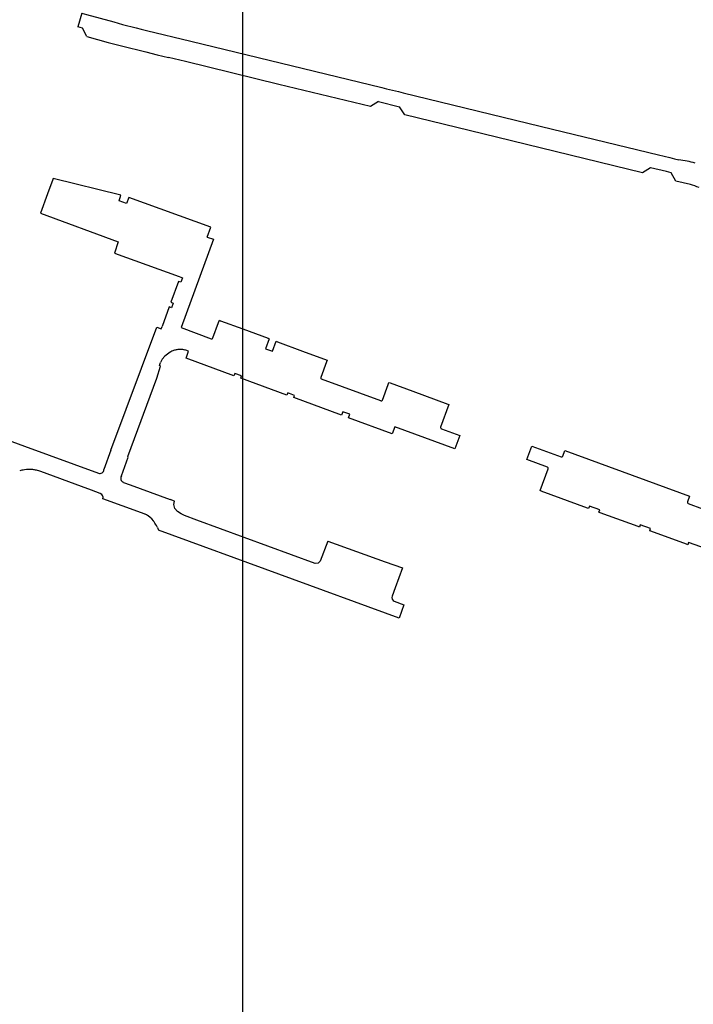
# Model space of a CAD drawing. Extents: x 148869 to 161638, y 453607 to 469810.
# Tile 843 of 1056: x 159126.39 to 159128.04, y 459841.94 to 459844.35. Entities that reach past the tile are written whole.
import ezdxf

# ---------------------------------------------------------------- set-up
doc = ezdxf.new("R2010")
doc.units = 0
doc.layers.add('LKI_V01_KANTRIJWEG', color=252, linetype='CONTINUOUS')
doc.layers.add('X-XX-AL-TEKENBLAD-KADER-G-OZ', color=1, linetype='CONTINUOUS', lineweight=25)

msp = doc.modelspace()

# ---------------------------------------------------------------- linework, layer by layer
at = {"layer": 'LKI_V01_KANTRIJWEG'}
for p, q in [((159126.5387, 459844.3652), (159126.5287, 459844.3319)), ((159126.5387, 459844.3652), (159126.5287, 459844.3319)), ((159126.54, 459844.3284), (159126.5287, 459844.3319)), ((159126.54, 459844.3284), (159126.5287, 459844.3319)), ((159126.6164, 459844.3436), (159126.6272, 459844.3404)), ((159126.6164, 459844.3436), (159126.6272, 459844.3404)), ((159126.6272, 459844.3404), (159126.6383, 459844.3374)), ((159126.6272, 459844.3404), (159126.6383, 459844.3374)), ((159126.6383, 459844.3374), (159126.6713, 459844.3292)), ((159126.6383, 459844.3374), (159126.6713, 459844.3292)), ((159126.5503, 459844.3082), (159126.54, 459844.3284)), ((159126.5503, 459844.3082), (159126.54, 459844.3284)), ((159126.5503, 459844.3082), (159126.5766, 459844.3008)), ((159126.5503, 459844.3082), (159126.5766, 459844.3008)), ((159126.6713, 459844.3292), (159126.6839, 459844.3261)), ((159126.6713, 459844.3292), (159126.6839, 459844.3261)), ((159126.6839, 459844.3261), (159126.6965, 459844.3229)), ((159126.6839, 459844.3261), (159126.6965, 459844.3229)), ((159126.5766, 459844.3008), (159126.603, 459844.2936)), ((159126.5766, 459844.3008), (159126.603, 459844.2936)), ((159126.603, 459844.2936), (159126.6355, 459844.2851)), ((159126.603, 459844.2936), (159126.6355, 459844.2851)), ((159126.6355, 459844.2851), (159126.6952, 459844.2702)), ((159126.6355, 459844.2851), (159126.6952, 459844.2702)), ((159126.6952, 459844.2702), (159126.7231, 459844.2634)), ((159126.6952, 459844.2702), (159126.7231, 459844.2634)), ((159126.7231, 459844.2634), (159126.751, 459844.2567)), ((159126.7231, 459844.2634), (159126.751, 459844.2567)), ((159127.2655, 459844.1487), (159127.3168, 459844.1358)), ((159127.2655, 459844.1487), (159127.3168, 459844.1358)), ((159126.4674, 459843.9578), (159126.4544, 459843.9225)), ((159126.4674, 459843.9578), (159126.4544, 459843.9225)), ((159126.6476, 459843.8991), (159126.6302, 459843.9054)), ((159126.6476, 459843.8991), (159126.6302, 459843.9054)), ((159126.7292, 459843.5052), (159126.7309, 459843.5097)), ((159126.7292, 459843.5052), (159126.7309, 459843.5097)), ((159127.2712, 459843.4159), (159127.1256, 459843.4693)), ((159127.2712, 459843.4159), (159127.1256, 459843.4693)), ((159126.3514, 459843.3225), (159126.398, 459843.3052)), ((159126.3514, 459843.3225), (159126.398, 459843.3052)), ((159126.398, 459843.3052), (159126.579, 459843.2388)), ((159126.398, 459843.3052), (159126.579, 459843.2388)), ((159126.6096, 459843.2949), (159126.5925, 459843.2477)), ((159126.6096, 459843.2949), (159126.5925, 459843.2477)), ((159126.5379, 459843.206), (159126.4376, 459843.2426)), ((159126.5379, 459843.206), (159126.4376, 459843.2426)), ((159126.5622, 459843.1969), (159126.5379, 459843.206)), ((159126.5622, 459843.1969), (159126.5379, 459843.206)), ((159126.5836, 459843.1889), (159126.5622, 459843.1969)), ((159126.5836, 459843.1889), (159126.5622, 459843.1969)), ((159126.6402, 459843.2164), (159126.6564, 459843.2104)), ((159126.6402, 459843.2164), (159126.6564, 459843.2104)), ((159126.6564, 459843.2104), (159126.7545, 459843.1746)), ((159126.6564, 459843.2104), (159126.7545, 459843.1746)), ((159126.6845, 459843.1418), (159126.5902, 459843.1762)), ((159126.6845, 459843.1418), (159126.5902, 459843.1762)), ((159127.7773, 459843.1535), (159127.6642, 459843.1951)), ((159127.7773, 459843.1535), (159127.6642, 459843.1951)), ((159128.024, 459843.1648), (159128.0594, 459843.1518)), ((159128.024, 459843.1648), (159128.0594, 459843.1518)), ((159127.9017, 459843.108), (159127.8083, 459843.142)), ((159127.9017, 459843.108), (159127.8083, 459843.142)), ((159126.724, 459843.1056), (159126.7211, 459843.1111)), ((159126.724, 459843.1056), (159126.7211, 459843.1111)), ((159126.724, 459843.1056), (159126.7266, 459843.0995)), ((159126.724, 459843.1056), (159126.7266, 459843.0995)), ((159127.3157, 459842.8841), (159126.7266, 459843.0995)), ((159127.3157, 459842.8841), (159126.7266, 459843.0995)), ((159128.02, 459843.0647), (159127.9327, 459843.0967)), ((159128.02, 459843.0647), (159127.9327, 459843.0967)), ((159127.1409, 459843.0728), (159127.1227, 459843.0238)), ((159127.1409, 459843.0728), (159127.1227, 459843.0238)), ((159127.1409, 459843.0728), (159127.2814, 459843.0215)), ((159127.1409, 459843.0728), (159127.2814, 459843.0215)), ((159127.3057, 459842.9584), (159127.2984, 459842.938)), ((159127.3057, 459842.9584), (159127.2984, 459842.938))]:
    msp.add_line(p, q, dxfattribs=at)
for points in [[(159126.5387, 459844.3652), (159126.5501, 459844.362), (159126.6164, 459844.3436)], [(159126.5387, 459844.3652), (159126.5501, 459844.362), (159126.6164, 459844.3436)], [(159126.6965, 459844.3229), (159126.8058, 459844.2968), (159127.2733, 459844.1829), (159127.285, 459844.1802), (159127.3143, 459844.1731), (159127.3256, 459844.17), (159127.6912, 459844.081), (159127.9511, 459844.0185)], [(159126.6965, 459844.3229), (159126.8058, 459844.2968), (159127.2733, 459844.1829), (159127.285, 459844.1802), (159127.3143, 459844.1731), (159127.3256, 459844.17), (159127.6912, 459844.081), (159127.9511, 459844.0185)], [(159127.2655, 459844.1487), (159127.2459, 459844.1365), (159127.0211, 459844.1904), (159126.7925, 459844.2469), (159126.751, 459844.2567)], [(159127.2655, 459844.1487), (159127.2459, 459844.1365), (159127.0211, 459844.1904), (159126.7925, 459844.2469), (159126.751, 459844.2567)], [(159127.9317, 459843.9867), (159127.9119, 459843.9743), (159127.5209, 459844.0694), (159127.3297, 459844.1165), (159127.3168, 459844.1358)], [(159127.9317, 459843.9867), (159127.9119, 459843.9743), (159127.5209, 459844.0694), (159127.3297, 459844.1165), (159127.3168, 459844.1358)], [(159127.9511, 459844.0185), (159127.9791, 459844.0117), (159127.9905, 459844.0089), (159128.0012, 459844.0064)], [(159127.9511, 459844.0185), (159127.9791, 459844.0117), (159127.9905, 459844.0089), (159128.0012, 459844.0064)], [(159128.0295, 459843.9456), (159128.0114, 459843.9496), (159127.994, 459843.954), (159127.9824, 459843.9746), (159127.971, 459843.9772), (159127.9317, 459843.9867)], [(159128.0295, 459843.9456), (159128.0114, 459843.9496), (159127.994, 459843.954), (159127.9824, 459843.9746), (159127.971, 459843.9772), (159127.9317, 459843.9867)], [(159126.6302, 459843.9054), (159126.6337, 459843.9193), (159126.4685, 459843.9607), (159126.4674, 459843.9578)], [(159126.6302, 459843.9054), (159126.6337, 459843.9193), (159126.4685, 459843.9607), (159126.4674, 459843.9578)], [(159126.4544, 459843.9225), (159126.437, 459843.8754), (159126.6277, 459843.8053)], [(159126.4544, 459843.9225), (159126.437, 459843.8754), (159126.6277, 459843.8053)], [(159126.8454, 459843.8168), (159126.8542, 459843.8412), (159126.6534, 459843.9141), (159126.6476, 459843.8991)], [(159126.8454, 459843.8168), (159126.8542, 459843.8412), (159126.6534, 459843.9141), (159126.6476, 459843.8991)], [(159126.6277, 459843.8053), (159126.6184, 459843.7775), (159126.7766, 459843.7205)], [(159126.6277, 459843.8053), (159126.6184, 459843.7775), (159126.7766, 459843.7205)], [(159126.8454, 459843.8168), (159126.8612, 459843.8117), (159126.7816, 459843.5955), (159126.855, 459843.5682)], [(159126.8454, 459843.8168), (159126.8612, 459843.8117), (159126.7816, 459843.5955), (159126.855, 459843.5682)], [(159126.7766, 459843.7205), (159126.7849, 459843.7175), (159126.7807, 459843.7062), (159126.7753, 459843.7082), (159126.7562, 459843.6573), (159126.7621, 459843.655), (159126.7579, 459843.644), (159126.7524, 459843.6462), (159126.7348, 459843.5981)], [(159126.7766, 459843.7205), (159126.7849, 459843.7175), (159126.7807, 459843.7062), (159126.7753, 459843.7082), (159126.7562, 459843.6573), (159126.7621, 459843.655), (159126.7579, 459843.644), (159126.7524, 459843.6462), (159126.7348, 459843.5981)], [(159126.859, 459843.5704), (159126.8734, 459843.6082), (159126.8753, 459843.6133), (159126.8783, 459843.6122)], [(159126.859, 459843.5704), (159126.8734, 459843.6082), (159126.8753, 459843.6133), (159126.8783, 459843.6122)], [(159126.8783, 459843.6122), (159126.9327, 459843.5921), (159126.9949, 459843.5691)], [(159126.8783, 459843.6122), (159126.9327, 459843.5921), (159126.9949, 459843.5691)], [(159126.6096, 459843.2949), (159126.7218, 459843.5965), (159126.7326, 459843.5927), (159126.7348, 459843.5981)], [(159126.6096, 459843.2949), (159126.7218, 459843.5965), (159126.7326, 459843.5927), (159126.7348, 459843.5981)], [(159126.9949, 459843.5691), (159126.9975, 459843.5681), (159126.9886, 459843.5437), (159127.0056, 459843.5373), (159127.0146, 459843.5619), (159127.0174, 459843.5608)], [(159126.9949, 459843.5691), (159126.9975, 459843.5681), (159126.9886, 459843.5437), (159127.0056, 459843.5373), (159127.0146, 459843.5619), (159127.0174, 459843.5608)], [(159127.0174, 459843.5608), (159127.0789, 459843.538), (159127.1394, 459843.5156), (159127.1378, 459843.5113), (159127.1238, 459843.473)], [(159127.0174, 459843.5608), (159127.0789, 459843.538), (159127.1394, 459843.5156), (159127.1378, 459843.5113), (159127.1238, 459843.473)], [(159127.4195, 459843.3474), (159127.4645, 459843.3313), (159127.4525, 459843.2981), (159127.3051, 459843.3522), (159127.2991, 459843.3353), (159127.1915, 459843.3748), (159127.1947, 459843.3832), (159127.1777, 459843.3894), (159127.1745, 459843.381), (159127.0576, 459843.4238), (159127.0598, 459843.4294), (159127.0429, 459843.4356), (159127.0406, 459843.4301), (159126.9277, 459843.4718), (159126.9294, 459843.4772), (159126.9131, 459843.4832), (159126.9106, 459843.4776), (159126.7938, 459843.5205), (159126.7998, 459843.5374)], [(159127.4195, 459843.3474), (159127.4645, 459843.3313), (159127.4525, 459843.2981), (159127.3051, 459843.3522), (159127.2991, 459843.3353), (159127.1915, 459843.3748), (159127.1947, 459843.3832), (159127.1777, 459843.3894), (159127.1745, 459843.381), (159127.0576, 459843.4238), (159127.0598, 459843.4294), (159127.0429, 459843.4356), (159127.0406, 459843.4301), (159126.9277, 459843.4718), (159126.9294, 459843.4772), (159126.9131, 459843.4832), (159126.9106, 459843.4776), (159126.7938, 459843.5205), (159126.7998, 459843.5374)], [(159126.7415, 459843.5254), (159126.7354, 459843.5182), (159126.7309, 459843.5097)], [(159126.7415, 459843.5254), (159126.7354, 459843.5182), (159126.7309, 459843.5097)], [(159126.6512, 459843.2796), (159126.7221, 459843.4714), (159126.7312, 459843.501), (159126.7283, 459843.5022), (159126.7292, 459843.5052)], [(159126.6512, 459843.2796), (159126.7221, 459843.4714), (159126.7312, 459843.501), (159126.7283, 459843.5022), (159126.7292, 459843.5052)], [(159127.275, 459843.4178), (159127.2891, 459843.456), (159127.2909, 459843.4608), (159127.2939, 459843.4597)], [(159127.275, 459843.4178), (159127.2891, 459843.456), (159127.2909, 459843.4608), (159127.2939, 459843.4597)], [(159127.2939, 459843.4597), (159127.3494, 459843.4393), (159127.4351, 459843.4077)], [(159127.2939, 459843.4597), (159127.3494, 459843.4393), (159127.4351, 459843.4077)], [(159127.4351, 459843.4077), (159127.4379, 459843.4067), (159127.4174, 459843.3517)], [(159127.4351, 459843.4077), (159127.4379, 459843.4067), (159127.4174, 459843.3517)], [(159127.6795, 459843.2536), (159127.6284, 459843.272), (159127.6406, 459843.3052), (159127.713, 459843.2786)], [(159127.6795, 459843.2536), (159127.6284, 459843.272), (159127.6406, 459843.3052), (159127.713, 459843.2786)], [(159127.7168, 459843.2804), (159127.7219, 459843.2945), (159128.0273, 459843.1828), (159128.0222, 459843.1685)], [(159127.7168, 459843.2804), (159127.7219, 459843.2945), (159128.0273, 459843.1828), (159128.0222, 459843.1685)], [(159126.6352, 459843.2321), (159126.6516, 459843.2781), (159126.6512, 459843.2796)], [(159126.6352, 459843.2321), (159126.6516, 459843.2781), (159126.6512, 459843.2796)], [(159127.6642, 459843.1951), (159127.6614, 459843.1961), (159127.6812, 459843.2497)], [(159127.6642, 459843.1951), (159127.6614, 459843.1961), (159127.6812, 459843.2497)], [(159127.1227, 459843.0238), (159127.1177, 459843.0184), (159127.1101, 459843.0177), (159126.8204, 459843.1235), (159126.7903, 459843.135), (159126.7815, 459843.1392), (159126.773, 459843.1453), (159126.7665, 459843.1525), (159126.7641, 459843.1621), (159126.7652, 459843.1705), (159126.7545, 459843.1746)], [(159127.1227, 459843.0238), (159127.1177, 459843.0184), (159127.1101, 459843.0177), (159126.8204, 459843.1235), (159126.7903, 459843.135), (159126.7815, 459843.1392), (159126.773, 459843.1453), (159126.7665, 459843.1525), (159126.7641, 459843.1621), (159126.7652, 459843.1705), (159126.7545, 459843.1746)], [(159127.8083, 459843.142), (159127.8054, 459843.1431), (159127.8072, 459843.1489), (159127.7823, 459843.158), (159127.78, 459843.1525), (159127.7773, 459843.1535)], [(159127.8083, 459843.142), (159127.8054, 459843.1431), (159127.8072, 459843.1489), (159127.7823, 459843.158), (159127.78, 459843.1525), (159127.7773, 459843.1535)], [(159126.7136, 459843.1225), (159126.71, 459843.1268), (159126.7059, 459843.1307), (159126.7009, 459843.1343)], [(159126.7136, 459843.1225), (159126.71, 459843.1268), (159126.7059, 459843.1307), (159126.7009, 459843.1343)], [(159127.9327, 459843.0967), (159127.9298, 459843.0977), (159127.9318, 459843.1034), (159127.9066, 459843.1125), (159127.9045, 459843.107), (159127.9017, 459843.108)], [(159127.9327, 459843.0967), (159127.9298, 459843.0977), (159127.9318, 459843.1034), (159127.9066, 459843.1125), (159127.9045, 459843.107), (159127.9017, 459843.108)], [(159128.1359, 459843.0857), (159128.1237, 459843.0524), (159128.075, 459843.07), (159128.0688, 459843.0534), (159128.025, 459843.0694), (159128.0229, 459843.0637), (159128.02, 459843.0647)], [(159128.1359, 459843.0857), (159128.1237, 459843.0524), (159128.075, 459843.07), (159128.0688, 459843.0534), (159128.025, 459843.0694), (159128.0229, 459843.0637), (159128.02, 459843.0647)], [(159127.2814, 459843.0215), (159127.3242, 459843.0074), (159127.3057, 459842.9584)], [(159127.2814, 459843.0215), (159127.3242, 459843.0074), (159127.3057, 459842.9584)], [(159127.3039, 459842.9253), (159127.3274, 459842.9167), (159127.3157, 459842.8841)], [(159127.3039, 459842.9253), (159127.3274, 459842.9167), (159127.3157, 459842.8841)]]:
    msp.add_lwpolyline(points, dxfattribs=at)
for centre, radius, start, end in [((159127.9568, 459843.6959), 0.3137, 74.4484, 81.8559), ((159127.9568, 459843.6959), 0.3137, 74.4484, 81.8559), ((159127.9697, 459843.7371), 0.2169, 68.0928, 73.9801), ((159127.9697, 459843.7371), 0.2169, 68.0928, 73.9801), ((159126.8566, 459843.5701), 0.00246, 231.5224, 6.0215), ((159126.8566, 459843.5701), 0.00246, 231.5224, 6.0215), ((159126.8011, 459843.4575), 0.0903, 120.8559, 131.2606), ((159126.8011, 459843.4575), 0.0903, 120.8559, 131.2606), ((159126.7813, 459843.4906), 0.0518, 110.4741, 120.852), ((159126.7813, 459843.4906), 0.0518, 110.4741, 120.852), ((159126.7786, 459843.4971), 0.0447, 99.4707, 110.0799), ((159126.7786, 459843.4971), 0.0447, 99.4707, 110.0799), ((159126.7791, 459843.4915), 0.0503, 87.9388, 99.0226), ((159126.7791, 459843.4915), 0.0503, 87.9388, 99.0226), ((159126.7789, 459843.4905), 0.0513, 76.8858, 87.7851), ((159126.7789, 459843.4905), 0.0513, 76.8858, 87.7851), ((159126.7783, 459843.4887), 0.0533, 66.1906, 76.679), ((159126.7783, 459843.4887), 0.0533, 66.1906, 76.679), ((159127.1266, 459843.472), 0.00297, 162.1329, 248.4792), ((159127.1266, 459843.472), 0.00297, 162.1329, 248.4792), ((159127.2723, 459843.4185), 0.00277, 246.6893, 345.0958), ((159127.2723, 459843.4185), 0.00277, 246.6893, 345.0958), ((159127.4197, 459843.3506), 0.00253, 155.0424, 212.9284), ((159127.4197, 459843.3506), 0.00253, 155.0424, 212.9284), ((159127.4208, 459843.3506), 0.0035, 203.313, 247.6087), ((159127.4208, 459843.3506), 0.0035, 203.313, 247.6087), ((159127.7139, 459843.2817), 0.00322, 254.1636, 335.042), ((159127.7139, 459843.2817), 0.00322, 254.1636, 335.042), ((159126.4047, 459843.1899), 0.0576, 97.0937, 108.8591), ((159126.4047, 459843.1899), 0.0576, 97.0937, 108.8591), ((159126.4106, 459843.1456), 0.1023, 85.7853, 97.2884), ((159126.4106, 459843.1456), 0.1023, 85.7853, 97.2884), ((159126.4132, 459843.1873), 0.0605, 76.3648, 85.3833), ((159126.4132, 459843.1873), 0.0605, 76.3648, 85.3833), ((159126.4116, 459843.1838), 0.0643, 66.1307, 75.6784), ((159126.4116, 459843.1838), 0.0643, 66.1307, 75.6784), ((159126.5823, 459843.2485), 0.0102, 251.4178, 355.2527), ((159126.5823, 459843.2485), 0.0102, 251.4178, 355.2527), ((159127.6779, 459843.2506), 0.00343, 345.0901, 62.1533), ((159127.6779, 459843.2506), 0.00343, 345.0901, 62.1533), ((159126.644, 459843.2263), 0.0105, 146.3938, 249.0663), ((159126.644, 459843.2263), 0.0105, 146.3938, 249.0663), ((159126.58, 459843.179), 0.0105, 344.7589, 70.0245), ((159126.58, 459843.179), 0.0105, 344.7589, 70.0245), ((159128.0249, 459843.1675), 0.00285, 159.9003, 251.8552), ((159128.0249, 459843.1675), 0.00285, 159.9003, 251.8552), ((159126.6627, 459843.0721), 0.073, 65.3515, 72.5913), ((159126.6627, 459843.0721), 0.073, 65.3515, 72.5913), ((159126.6665, 459843.0802), 0.0642, 57.5736, 65.4644), ((159126.6665, 459843.0802), 0.0642, 57.5736, 65.4644), ((159126.609, 459843.0453), 0.1299, 30.4161, 36.4531), ((159126.609, 459843.0453), 0.1299, 30.4161, 36.4531), ((159127.3086, 459842.9349), 0.0107, 163.0521, 244.1028), ((159127.3086, 459842.9349), 0.0107, 163.0521, 244.1028)]:
    msp.add_arc(centre, radius, start, end, dxfattribs=at)
at = {"layer": 'X-XX-AL-TEKENBLAD-KADER-G-OZ'}
msp.add_lwpolyline([(159126.9326, 459844.5948), (159133.0826, 459844.5948), (159133.0826, 459840.2898), (159126.9326, 459840.2898)], close=True, dxfattribs=at)

doc.saveas('drawing.dxf')
